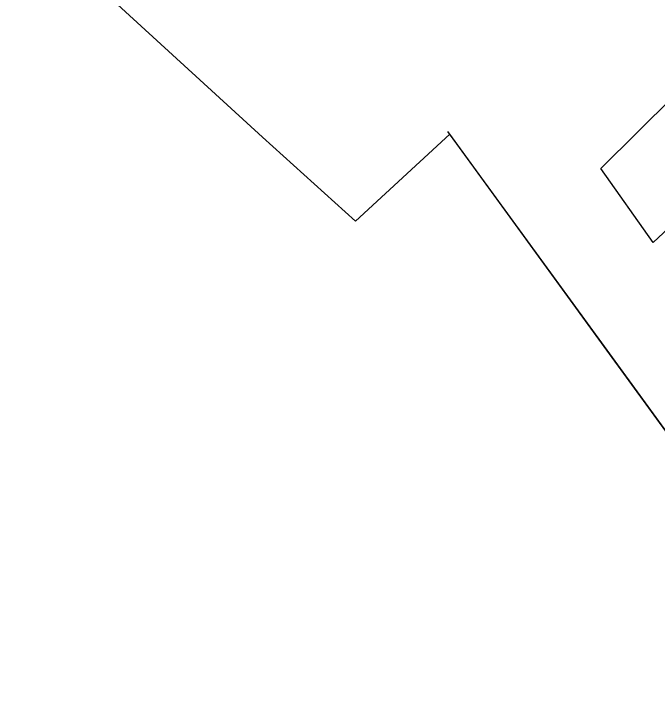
# Model space of a CAD drawing. Extents: x 136000 to 141000, y 400494 to 402006.
# Drawn here: x 137178.7 to 137260.2, y 401794 to 401879.4 of the extents above; entities that cross this region are included whole.
import ezdxf

# ---------------------------------------------------------------- set-up
doc = ezdxf.new("R2010")
doc.units = 0
for name, color, linetype in [('gg-afsc-erfafscheiding', 7, 'Continuous'), ('gg-afsc-hekwerk', 7, 'Continuous'), ('gg-afsc-lijn draadraster', 7, 'Continuous'), ('gg-knt-bronhoudergrens', 7, 'Continuous')]:
    doc.layers.add(name, color=color, linetype=linetype)

msp = doc.modelspace()

# ---------------------------------------------------------------- linework, layer by layer
at = {"layer": 'gg-afsc-erfafscheiding'}
msp.add_line((137259.634, 401850.424), (137253.018, 401859.753), dxfattribs=at)
at = {"layer": 'gg-afsc-hekwerk'}
for p, q in [((137253.018, 401859.753), (137271.767, 401878.386)), ((137253.018, 401859.753), (137271.767, 401878.386)), ((137286.949, 401876.158), (137259.634, 401850.424)), ((137280.62, 401870.196), (137259.634, 401850.424))]:
    msp.add_line(p, q, dxfattribs=at)
at = {"layer": 'gg-afsc-lijn draadraster'}
msp.add_lwpolyline([(137233.618, 401864.442), (137253.425, 401837.241), (137281.706, 401798.4), (137289.898, 401805.792), (137325.784, 401755.781), (137339.718, 401736.523), (137330.007, 401729.772), (137322.587, 401723.637), (137330.503, 401714.978), (137308.884, 401695.147)], dxfattribs=at)
at = {"layer": 'gg-knt-bronhoudergrens'}
for p, q in [((137210.216, 401863.738), (137178.712, 401892.575)), ((137221.957, 401853.122), (137210.216, 401863.738)), ((137233.896, 401864.102), (137221.957, 401853.122)), ((137253.425, 401837.241), (137233.896, 401864.102)), ((137281.706, 401798.4), (137253.425, 401837.241))]:
    msp.add_line(p, q, dxfattribs=at)

doc.saveas('drawing.dxf')
